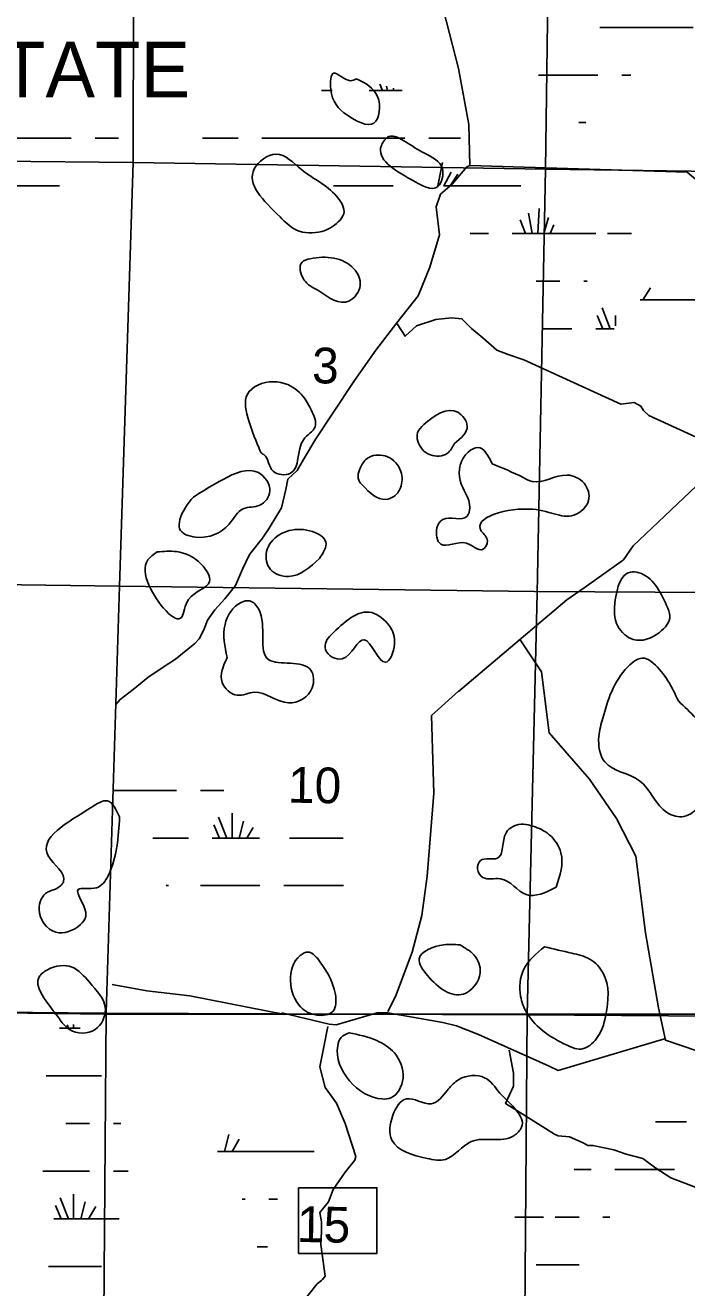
# Model space of a CAD drawing. Extents: x 408847 to 817539, y 923858 to 1151780.
# Drawn here: x 556850 to 565174, y 1031794 to 1047697 of the extents above; entities that cross this region are included whole.
import ezdxf

# ---------------------------------------------------------------- set-up
doc = ezdxf.new("R2010")
doc.units = 0
for name, color, linetype in [('Lakes and Ponds', 7, 'Continuous'), ('Level 43', 7, 'Continuous'), ('Level 44', 7, 'Continuous'), ('Local Roads Paved', 7, 'Continuous'), ('Masks for Text', 7, 'Continuous'), ('Section Lines', 7, 'Continuous'), ('State Park', 7, 'Continuous'), ('Swamps', 7, 'Continuous'), ('Township  and Range lines', 7, 'Continuous')]:
    doc.layers.add(name, color=color, linetype=linetype)

msp = doc.modelspace()

# ---------------------------------------------------------------- linework, layer by layer
at = {"layer": 'Lakes and Ponds'}
for points in [[(561020, 1047023), (560941, 1046998), (560731, 1047094), (560695, 1046891), (560904, 1046563), (561235, 1046463), (561284, 1046798), (561020, 1047023)], [(561643, 1046224), (561426, 1046294), (561332, 1046183), (561707, 1045752), (562044, 1045666), (562100, 1045888), (561873, 1046086), (561643, 1046224)], [(560057, 1045283), (560262, 1045117), (560582, 1045100), (560790, 1045219), (560858, 1045322), (560769, 1045542), (560328, 1045878), (560005, 1046072), (559732, 1045888), (560057, 1045283)], [(560532, 1044360), (560924, 1044223), (561065, 1044418), (560981, 1044634), (560434, 1044755), (560333, 1044712), (560358, 1044491), (560532, 1044360)], [(559807, 1042332), (559813, 1042319), (559851, 1042288), (559968, 1042080), (560188, 1042054), (560351, 1042475), (560498, 1042639), (560449, 1042852), (560301, 1043072), (559971, 1043207), (559646, 1043048), (559664, 1042713), (559807, 1042332)], [(562251, 1042429), (562412, 1042648), (562293, 1042822), (561868, 1042667), (561788, 1042564), (561843, 1042358), (561948, 1042284), (562162, 1042305), (562251, 1042429)], [(561094, 1041903), (561387, 1041724), (561488, 1041760), (561572, 1041869), (561577, 1042076), (561408, 1042261), (561182, 1042257), (561080, 1042150), (561057, 1041944), (561094, 1041903)], [(562727, 1042172), (562547, 1042377), (562426, 1042321), (562322, 1041962), (562444, 1041618), (562410, 1041511), (562105, 1041471), (562030, 1041364), (562078, 1041161), (562403, 1041172), (562606, 1041094), (562667, 1041202), (562589, 1041325), (563238, 1041600), (563782, 1041537), (563939, 1041711), (563882, 1041928), (563668, 1042030), (563228, 1041951), (563117, 1041999), (562727, 1042172)], [(558966, 1041754), (558797, 1041469), (558793, 1041354), (558998, 1041249), (559415, 1041414), (559594, 1041606), (559803, 1041653), (559928, 1041828), (559784, 1042061), (559340, 1041977), (558966, 1041754)], [(560554, 1040981), (560634, 1041186), (560464, 1041319), (559945, 1041187), (559887, 1041066), (559936, 1040842), (560161, 1040754), (560554, 1040981)], [(558510, 1041062), (558393, 1040961), (558406, 1040644), (558819, 1040242), (558905, 1040464), (559169, 1040690), (559064, 1040908), (558755, 1041066), (558510, 1041062)], [(564922, 1040387), (564572, 1040800), (564466, 1040809), (564276, 1040459), (564307, 1040126), (564502, 1039960), (564832, 1040049), (564963, 1040256), (564922, 1040387)], [(559391, 1039731), (559328, 1039419), (559518, 1039258), (559732, 1039295), (560164, 1039161), (560462, 1039351), (560443, 1039574), (559915, 1039705), (559788, 1040341), (559675, 1040445), (559569, 1040427), (559364, 1040149), (559391, 1039731)], [(560696, 1040016), (560635, 1039932), (560630, 1039832), (560840, 1039718), (561114, 1039957), (561384, 1039673), (561497, 1039900), (561431, 1040134), (561210, 1040298), (560696, 1040016)], [(565070, 1039186), (564752, 1039661), (564641, 1039725), (564435, 1039616), (564118, 1038969), (564068, 1038737), (564143, 1038417), (564581, 1038179), (564931, 1037778), (565140, 1037731), (565347, 1037870), (565584, 1038185), (565637, 1038391), (565499, 1038718), (565070, 1039186)], [(558037, 1037725), (557885, 1037927), (557672, 1037838), (557140, 1037233), (557332, 1036909), (557231, 1036816), (557128, 1036776), (557024, 1036560), (557234, 1036272), (557544, 1036368), (557613, 1036473), (557517, 1036811), (557745, 1036832), (557892, 1036984), (558037, 1037725)], [(563531, 1036838), (563592, 1037272), (563445, 1037501), (563239, 1037609), (563121, 1037633), (562901, 1037526), (562792, 1037205), (562579, 1037174), (562542, 1037072), (562608, 1036963), (562830, 1036945), (563155, 1036747), (563531, 1036838)], [(562318, 1036113), (562116, 1036114), (561807, 1035939), (561913, 1035726), (562364, 1035494), (562576, 1035762), (562496, 1035986), (562318, 1036113)], [(563386, 1036089), (563123, 1035805), (563084, 1035466), (563160, 1035261), (563712, 1034830), (563819, 1034799), (564021, 1034910), (564157, 1035231), (564123, 1035757), (563956, 1035932), (563729, 1036008), (563386, 1036089)], [(560526, 1035945), (560413, 1036023), (560310, 1035979), (560314, 1035331), (560518, 1035229), (560723, 1035276), (560753, 1035486), (560526, 1035945)], [(557303, 1035147), (557408, 1035045), (557730, 1035048), (557858, 1035304), (557657, 1035643), (557440, 1035833), (557130, 1035800), (557026, 1035711), (557203, 1035283), (557303, 1035147)], [(560925, 1035006), (560826, 1034947), (560782, 1034841), (561343, 1034172), (561450, 1034185), (561604, 1034435), (561495, 1034752), (561273, 1034908), (560925, 1035006)], [(562172, 1034295), (561957, 1034112), (561646, 1034173), (561476, 1033966), (561465, 1033653), (561906, 1033423), (562140, 1033411), (562461, 1033635), (562997, 1033708), (563095, 1033815), (562824, 1034247), (562631, 1034440), (562308, 1034418), (562172, 1034295)]]:
    msp.add_spline(points, degree=3, dxfattribs=at)
at = {"layer": 'Local Roads Paved'}
for points in [[(562444, 1045932), (562433, 1046447), (562301, 1047151), (562115, 1047888), (561895, 1048526), (561829, 1048779), (561807, 1048911), (561972, 1048988), (562235, 1049142), (562499, 1049186), (562609, 1049186), (562741, 1049219), (562774, 1049274)], [(562444, 1045932), (562408, 1045912), (562223, 1045697), (562075, 1045567), (562022, 1045410), (562065, 1045055), (561940, 1044650), (561795, 1044288), (561528, 1043947), (561263, 1043603), (560994, 1043222), (560720, 1042810), (560507, 1042488), (560352, 1042228), (560271, 1042090), (560155, 1041981), (560128, 1041849), (560075, 1041620), (559920, 1041360), (559837, 1041235), (559674, 1041031), (559585, 1040845), (559496, 1040638), (559361, 1040471), (559237, 1040332), (559144, 1040205), (559096, 1040083), (559038, 1039968), (558984, 1039910), (558742, 1039710), (558584, 1039610), (558392, 1039479), (558208, 1039328), (558044, 1039205), (557988, 1039142)], [(567363, 1044007), (565179, 1045848), (562444, 1045932)], [(561532, 1043934), (561631, 1043780), (561774, 1043912), (562016, 1043989), (562214, 1044011), (562345, 1044000), (562466, 1043879), (562609, 1043758), (562785, 1043604), (562928, 1043549), (563126, 1043483), (564346, 1042922), (564511, 1042944), (564599, 1042900), (564632, 1042845), (564698, 1042779), (565687, 1042328)], [(567435, 1043923), (564500, 1041140), (564379, 1040964), (564071, 1040744), (563884, 1040612), (563665, 1040458), (562301, 1039304)], [(563071, 1039970), (563346, 1039552), (563445, 1038782), (563950, 1038199), (564291, 1037704), (564533, 1037231), (564654, 1036264), (564819, 1035318), (564907, 1034911), (565511, 1034708), (565896, 1034532), (566050, 1034422), (566204, 1034356), (566490, 1034246), (566984, 1034180), (567501, 1034070), (567864, 1033927), (567952, 1033872), (568205, 1033212), (568567, 1031848), (568611, 1031683), (568501, 1031397), (568479, 1031265)], [(562301, 1039310), (561961, 1039002), (561994, 1038023), (561906, 1036978), (561840, 1036484), (561719, 1036022), (561510, 1035461), (561411, 1035274)], [(560118, 1035238), (558920, 1035469), (558381, 1035535), (557942, 1035612)], [(564896, 1034928), (563555, 1034532), (563445, 1034587), (562554, 1034983), (562279, 1035093), (562104, 1035137), (561411, 1035258), (561279, 1035258), (560762, 1035104), (560675, 1035115), (560081, 1035258)], [(560316, 1031578), (560525, 1031842), (560580, 1031886), (560591, 1031897), (560624, 1031941), (560569, 1032337), (560580, 1032502), (560580, 1032623), (560558, 1032744), (560668, 1032876), (560723, 1033030), (560800, 1033140), (560877, 1033249), (560998, 1033403), (561009, 1033447), (560877, 1033865), (560767, 1034118), (560624, 1034316), (560558, 1034578), (560602, 1034809), (560657, 1035084)], [(565434, 1033003), (564973, 1033179), (564786, 1033300), (564621, 1033421), (564412, 1033476), (564258, 1033531), (563994, 1033586), (563928, 1033586), (563873, 1033619), (563698, 1033696), (563555, 1033707), (563511, 1033729), (563038, 1034026), (562895, 1034114), (562994, 1034334), (562994, 1034499), (562939, 1034785)]]:
    msp.add_lwpolyline(points, dxfattribs=at)
at = {"layer": 'Masks for Text'}
msp.add_lwpolyline([(560290, 1033054), (561276, 1033054), (561276, 1032227), (560290, 1032227)], close=True, dxfattribs=at)
at = {"layer": 'Section Lines'}
for p, q in [((558218, 1051275), (558207, 1045966)), ((563465, 1051165), (563397, 1045885)), ((558207, 1045967), (558038, 1040632)), ((563397, 1045885), (563291, 1040545)), ((552651, 1040701), (558038, 1040632)), ((558038, 1040632), (557869, 1035256)), ((558038, 1040632), (563257, 1040566)), ((563291, 1040545), (563167, 1035232)), ((563257, 1040566), (568513, 1040536)), ((552436, 1035305), (557839, 1035252)), ((557869, 1035256), (557829, 1029909)), ((557839, 1035252), (563167, 1035232)), ((563167, 1035232), (563124, 1029858)), ((563167, 1035232), (568444, 1035190))]:
    msp.add_line(p, q, dxfattribs=at)
at = {"layer": 'State Park'}
for points in [[(589721, 1045058), (589578, 1034352), (573671, 1034637), (573671, 1035240), (557880, 1035240)], [(557880, 1035240), (541865, 1035442), (542094, 1040717), (543440, 1040710), (543571, 1043078)]]:
    msp.add_lwpolyline(points, dxfattribs=at)
at = {"layer": 'Swamps'}
for p, q in [((564806, 1047670), (565256, 1047670)), ((560579, 1046873), (560714, 1046873)), ((555629, 1046273), (556979, 1046273)), ((556979, 1046273), (557429, 1046273)), ((559079, 1046273), (559529, 1046273)), ((559829, 1046273), (561179, 1046273)), ((561179, 1046273), (561629, 1046273)), ((562103, 1045968), (562044, 1045673)), ((562212, 1045847), (562118, 1045672)), ((562296, 1045823), (562197, 1045674)), ((556529, 1045673), (556979, 1045673)), ((556979, 1045673), (557279, 1045673)), ((560729, 1045673), (561179, 1045673)), ((561179, 1045673), (561479, 1045673)), ((563230, 1045073), (563183, 1045328)), ((563301, 1045073), (563318, 1045389)), ((563145, 1045073), (563079, 1045245)), ((563377, 1045073), (563436, 1045277)), ((563454, 1045073), (563503, 1045182)), ((562979, 1045073), (564029, 1045073)), ((564179, 1045073), (564479, 1045073)), ((564048, 1044039), (564119, 1043873)), ((559283, 1037722), (559386, 1037459)), ((559452, 1037770), (559452, 1037459)), ((559597, 1037673), (559544, 1037459)), ((559223, 1037625), (559294, 1037459)), ((558454, 1037459), (558904, 1037459)), ((559054, 1036859), (559804, 1036859)), ((560104, 1036859), (560554, 1036859)), ((560554, 1036859), (560854, 1036859)), ((557360, 1033863), (557660, 1033863)), ((559410, 1033725), (559357, 1033511)), ((559543, 1033665), (559454, 1033511)), ((564270, 1033282), (564720, 1033282)), ((564720, 1033282), (565020, 1033282)), ((557290, 1032926), (557393, 1032663)), ((557459, 1032974), (557459, 1032663)), ((557604, 1032877), (557550, 1032663)), ((557229, 1032829), (557300, 1032663)), ((557737, 1032817), (557647, 1032663)), ((563520, 1032682), (563820, 1032682))]:
    msp.add_line(p, q, dxfattribs=at)
for points in [[(564079, 1047670), (564806, 1047670)], [(563308, 1047070), (564056, 1047070)], [(564356, 1047070), (564470, 1047070)], [(561179, 1046873), (561592, 1046873)], [(561345, 1046874), (561314, 1046956)], [(561407, 1046873), (561398, 1046931)], [(561485, 1046873), (561486, 1046905)], [(561552, 1046873), (561555, 1046884)], [(563816, 1046470), (563906, 1046470)], [(557729, 1046273), (558023, 1046273)], [(561929, 1046273), (562326, 1046273)], [(562113, 1045673), (563086, 1045673)], [(562451, 1045073), (562679, 1045073)], [(563280, 1044473), (563579, 1044473)], [(563879, 1044473), (563922, 1044473)], [(564720, 1044388), (564620, 1044239)], [(564589, 1044238), (565903, 1044238)], [(564109, 1044136), (564212, 1043873)], [(564278, 1044039), (564278, 1043910)], [(563350, 1043873), (563729, 1043873)], [(564029, 1043873), (564263, 1043873)], [(557959, 1038059), (558754, 1038059)], [(559054, 1038059), (559350, 1038059)], [(559717, 1037590), (559640, 1037459)], [(559204, 1037459), (559800, 1037459)], [(560176, 1037459), (560554, 1037459)], [(560554, 1037459), (560852, 1037459)], [(558624, 1036859), (558654, 1036859)], [(557376, 1035105), (557393, 1035063)], [(557459, 1035108), (557459, 1035063)], [(557283, 1035063), (557543, 1035063)], [(557296, 1035072), (557300, 1035063)], [(557112, 1034463), (557810, 1034463)], [(557960, 1033863), (558053, 1033863)], [(564780, 1033882), (565170, 1033882)], [(559268, 1033511), (560367, 1033511)], [(560367, 1033511), (560485, 1033511)], [(557070, 1033263), (557660, 1033263)], [(557960, 1033263), (558147, 1033263)], [(563759, 1033282), (563970, 1033282)], [(559578, 1032911), (559617, 1032911)], [(559917, 1032911), (560023, 1032911)], [(557210, 1032663), (558032, 1032663)], [(563012, 1032682), (563370, 1032682)], [(564120, 1032682), (564207, 1032682)], [(559767, 1032311), (559899, 1032311)], [(557142, 1032063), (557810, 1032063)], [(563279, 1032082), (563820, 1032082)]]:
    msp.add_lwpolyline(points, dxfattribs=at)
at = {"layer": 'Township  and Range lines'}
for p, q in [((552856, 1046025), (558207, 1045966)), ((558207, 1045967), (563397, 1045885)), ((563397, 1045885), (568582, 1045812))]:
    msp.add_line(p, q, dxfattribs=at)

# ---------------------------------------------------------------- texts
at = {"layer": 'Level 43'}
for s, p in [('3', (560457, 1043188)), ('10', (560154, 1037905)), ('15', (560267, 1032371))]:
    msp.add_text(s, height=450, rotation=359.0617, dxfattribs=at).set_placement(p)
at = {"layer": 'Level 44'}
msp.add_text('STATE', height=700, rotation=360, dxfattribs=at).set_placement((555908, 1046788))

doc.saveas('drawing.dxf')
